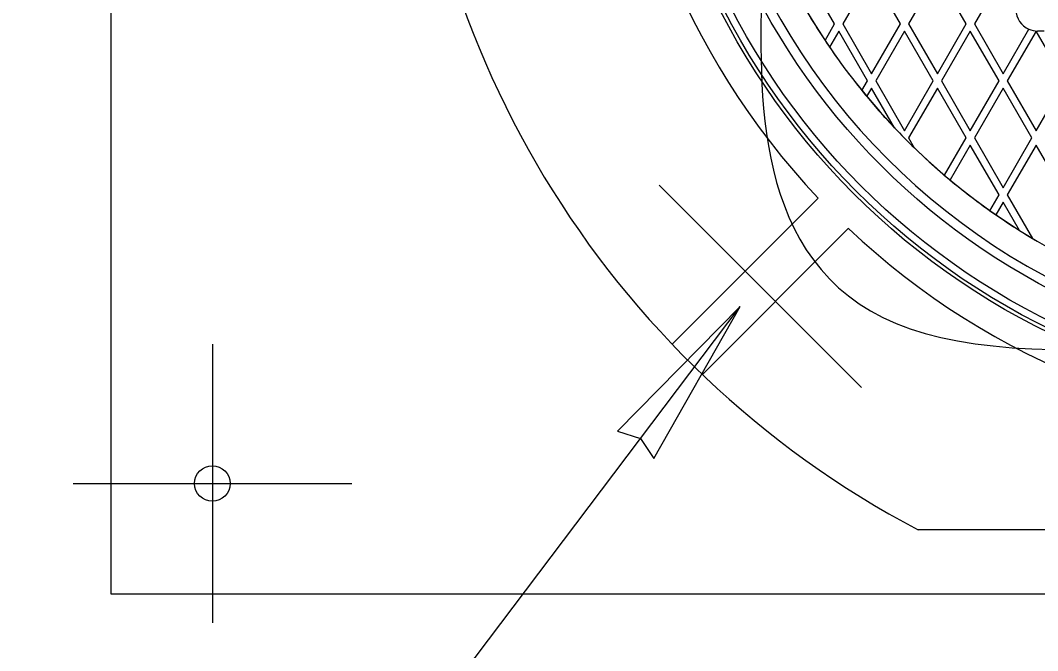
# Model space of a CAD drawing. Extents: x 99862 to 103151, y 100000 to 105076.
# Drawn here: x 100202.6 to 100336.5, y 101636.7 to 101719.6 of the extents above; entities that cross this region are included whole.
import ezdxf

# ---------------------------------------------------------------- set-up
doc = ezdxf.new("R2010")
doc.units = 0
for name, color, linetype in [('Level 10', 7, 'Continuous'), ('Level 11', 7, 'Continuous'), ('Level 12', 7, 'Continuous'), ('Level 15', 7, 'Continuous')]:
    doc.layers.add(name, color=color, linetype=linetype)

msp = doc.modelspace()

# ---------------------------------------------------------------- linework, layer by layer
at = {"layer": 'Level 10'}
for p, q in [((100214.54, 101884.15), (100214.54, 101644.15)), ((100214.54, 101644.15), (100544.54, 101644.15))]:
    msp.add_line(p, q, dxfattribs=at)
for centre, radius in [((100379.54, 101764.15), 90), ((100227.9, 101658.68), 2.34)]:
    msp.add_circle(centre, radius, dxfattribs=at)
at = {"layer": 'Level 11'}
for p, q in [((100288.42, 101677), (100307.65, 101696.23)), ((100311.62, 101692.26), (100292.39, 101673.02)), ((100438.31, 101652.59), (100320.78, 101652.59))]:
    msp.add_line(p, q, dxfattribs=at)
for radius in [95.16, 94.69]:
    msp.add_circle((100379.54, 101764.15), radius, dxfattribs=at)
for radius, start, end in [(126.09, 117.7782, 242.2218), (98.91, 136.6295, 223.3705), (88.78, 186.7237, 293.2763), (98.91, 226.6295, 313.3705)]:
    msp.add_arc((100379.54, 101764.15), radius, start, end, dxfattribs=at)
at = {"layer": 'Level 12'}
for p, q in [((100309.79, 101719.15), (100306, 101725.72)), ((100309.79, 101719.15), (100306, 101725.72)), ((100314.66, 101725.72), (100310.87, 101719.15)), ((100314.66, 101725.72), (100310.87, 101719.15)), ((100318.45, 101719.15), (100314.66, 101725.72)), ((100318.45, 101719.15), (100314.66, 101725.72)), ((100323.32, 101725.72), (100319.53, 101719.15)), ((100323.32, 101725.72), (100319.53, 101719.15)), ((100327.11, 101719.15), (100323.32, 101725.72)), ((100327.11, 101719.15), (100323.32, 101725.72)), ((100331.98, 101725.72), (100328.19, 101719.15)), ((100331.98, 101725.72), (100328.19, 101719.15)), ((100308.53, 101716.97), (100309.79, 101719.15)), ((100308.53, 101716.97), (100309.79, 101719.15)), ((100309.79, 101719.15), (100309.79, 101719.15)), ((100310.87, 101719.15), (100314.66, 101712.59)), ((100310.87, 101719.15), (100314.66, 101712.59)), ((100310.87, 101719.15), (100310.87, 101719.15)), ((100314.66, 101712.59), (100318.45, 101719.15)), ((100314.66, 101712.59), (100318.45, 101719.15)), ((100318.45, 101719.15), (100318.45, 101719.15)), ((100319.53, 101719.15), (100323.32, 101712.59)), ((100319.53, 101719.15), (100323.32, 101712.59)), ((100319.53, 101719.15), (100319.53, 101719.15)), ((100323.32, 101712.59), (100327.11, 101719.15)), ((100323.32, 101712.59), (100327.11, 101719.15)), ((100327.11, 101719.15), (100327.11, 101719.15)), ((100328.19, 101719.15), (100331.98, 101712.59)), ((100328.19, 101719.15), (100331.98, 101712.59)), ((100328.19, 101719.15), (100328.19, 101719.15)), ((100310.33, 101718.22), (100309.11, 101716.11)), ((100310.33, 101718.22), (100309.11, 101716.11)), ((100314.12, 101711.65), (100310.33, 101718.22)), ((100314.12, 101711.65), (100310.33, 101718.22)), ((100310.33, 101718.22), (100310.33, 101718.22)), ((100318.99, 101718.22), (100315.2, 101711.65)), ((100318.99, 101718.22), (100315.2, 101711.65)), ((100322.78, 101711.65), (100318.99, 101718.22)), ((100322.78, 101711.65), (100318.99, 101718.22)), ((100318.99, 101718.22), (100318.99, 101718.22)), ((100327.65, 101718.22), (100323.86, 101711.65)), ((100327.65, 101718.22), (100323.86, 101711.65)), ((100331.44, 101711.65), (100327.65, 101718.22)), ((100331.44, 101711.65), (100327.65, 101718.22)), ((100327.65, 101718.22), (100327.65, 101718.22)), ((100331.98, 101712.59), (100335.36, 101718.45)), ((100331.98, 101712.59), (100335.36, 101718.45)), ((100336.31, 101718.22), (100332.52, 101711.65)), ((100336.31, 101718.22), (100332.52, 101711.65)), ((100335.36, 101718.45), (100335.36, 101718.45)), ((100340.1, 101711.65), (100336.31, 101718.22)), ((100340.1, 101711.65), (100336.31, 101718.22)), ((100336.31, 101718.22), (100336.31, 101718.22)), ((100337.39, 101718.22), (100336.48, 101718.22)), ((100336.48, 101718.22), (100336.48, 101718.22)), ((100308.53, 101716.97), (100308.53, 101716.97)), ((100309.11, 101716.11), (100309.11, 101716.11)), ((100314.66, 101712.59), (100314.66, 101712.59)), ((100323.32, 101712.59), (100323.32, 101712.59)), ((100331.98, 101712.59), (100331.98, 101712.59)), ((100313.38, 101710.38), (100314.12, 101711.65)), ((100313.38, 101710.38), (100314.12, 101711.65)), ((100314.66, 101710.72), (100314.01, 101709.6)), ((100314.66, 101710.72), (100314.01, 101709.6)), ((100314.12, 101711.65), (100314.12, 101711.65)), ((100317.69, 101705.47), (100314.66, 101710.72)), ((100317.69, 101705.47), (100314.66, 101710.72)), ((100314.66, 101710.72), (100314.66, 101710.72)), ((100315.2, 101711.65), (100318.99, 101705.09)), ((100315.2, 101711.65), (100318.99, 101705.09)), ((100315.2, 101711.65), (100315.2, 101711.65)), ((100318.99, 101705.09), (100322.78, 101711.65)), ((100318.99, 101705.09), (100322.78, 101711.65)), ((100323.32, 101710.72), (100319.53, 101704.15)), ((100323.32, 101710.72), (100319.53, 101704.15)), ((100322.78, 101711.65), (100322.78, 101711.65)), ((100327.11, 101704.15), (100323.32, 101710.72)), ((100327.11, 101704.15), (100323.32, 101710.72)), ((100323.32, 101710.72), (100323.32, 101710.72)), ((100323.86, 101711.65), (100327.65, 101705.09)), ((100323.86, 101711.65), (100327.65, 101705.09)), ((100323.86, 101711.65), (100323.86, 101711.65)), ((100327.65, 101705.09), (100331.44, 101711.65)), ((100327.65, 101705.09), (100331.44, 101711.65)), ((100331.98, 101710.72), (100328.19, 101704.15)), ((100331.98, 101710.72), (100328.19, 101704.15)), ((100331.44, 101711.65), (100331.44, 101711.65)), ((100335.77, 101704.15), (100331.98, 101710.72)), ((100335.77, 101704.15), (100331.98, 101710.72)), ((100331.98, 101710.72), (100331.98, 101710.72)), ((100332.52, 101711.65), (100336.31, 101705.09)), ((100332.52, 101711.65), (100336.31, 101705.09)), ((100332.52, 101711.65), (100332.52, 101711.65)), ((100336.31, 101705.09), (100340.1, 101711.65)), ((100336.31, 101705.09), (100340.1, 101711.65)), ((100313.38, 101710.38), (100313.38, 101710.38)), ((100314.01, 101709.6), (100314.01, 101709.6)), ((100317.69, 101705.47), (100317.69, 101705.47)), ((100318.99, 101705.09), (100318.99, 101705.09)), ((100319.53, 101704.15), (100320.28, 101702.84)), ((100319.53, 101704.15), (100320.28, 101702.84)), ((100319.53, 101704.15), (100319.53, 101704.15)), ((100324.26, 101699.23), (100327.11, 101704.15)), ((100324.26, 101699.23), (100327.11, 101704.15)), ((100327.11, 101704.15), (100327.11, 101704.15)), ((100327.65, 101705.09), (100327.65, 101705.09)), ((100328.19, 101704.15), (100331.98, 101697.59)), ((100328.19, 101704.15), (100331.98, 101697.59)), ((100328.19, 101704.15), (100328.19, 101704.15)), ((100331.98, 101697.59), (100335.77, 101704.15)), ((100331.98, 101697.59), (100335.77, 101704.15)), ((100335.77, 101704.15), (100335.77, 101704.15)), ((100336.31, 101705.09), (100336.31, 101705.09)), ((100320.28, 101702.84), (100320.28, 101702.84)), ((100327.65, 101703.22), (100324.99, 101698.62)), ((100327.65, 101703.22), (100324.99, 101698.62)), ((100331.44, 101696.65), (100327.65, 101703.22)), ((100331.44, 101696.65), (100327.65, 101703.22)), ((100327.65, 101703.22), (100327.65, 101703.22)), ((100336.31, 101703.22), (100332.52, 101696.65)), ((100336.31, 101703.22), (100332.52, 101696.65)), ((100340.1, 101696.65), (100336.31, 101703.22)), ((100340.1, 101696.65), (100336.31, 101703.22)), ((100336.31, 101703.22), (100336.31, 101703.22)), ((100324.26, 101699.23), (100324.26, 101699.23)), ((100324.99, 101698.62), (100324.99, 101698.62)), ((100331.98, 101697.59), (100331.98, 101697.59)), ((100330.24, 101694.58), (100331.44, 101696.65)), ((100330.24, 101694.58), (100331.44, 101696.65)), ((100331.44, 101696.65), (100331.44, 101696.65)), ((100332.52, 101696.65), (100335.82, 101690.94)), ((100332.52, 101696.65), (100335.82, 101690.94)), ((100332.52, 101696.65), (100332.52, 101696.65)), ((100330.24, 101694.58), (100330.24, 101694.58)), ((100331.98, 101695.72), (100331.01, 101694.04)), ((100331.98, 101695.72), (100331.01, 101694.04)), ((100334.14, 101691.97), (100331.98, 101695.72)), ((100334.14, 101691.97), (100331.98, 101695.72)), ((100331.98, 101695.72), (100331.98, 101695.72)), ((100331.01, 101694.04), (100331.01, 101694.04)), ((100334.14, 101691.97), (100334.14, 101691.97)), ((100335.82, 101690.94), (100335.82, 101690.94))]:
    msp.add_line(p, q, dxfattribs=at)
msp.add_circle((100379.54, 101764.15), 93.75, dxfattribs=at)
for centre, radius, start, end in [((100379.61, 101764.15), 85.31, 188.6972, 293.8702), ((100379.61, 101764.15), 85.31, 208.535, 213.5731), ((100336.48, 101721.03), 2.81, 180, 246.4531), ((100336.48, 101721.03), 2.81, 246.4531, 270), ((100379.61, 101764.15), 85.31, 213.5731, 214.2741), ((100379.61, 101764.15), 85.31, 214.2741, 219.0752), ((100379.61, 101764.15), 85.31, 219.0752, 219.7478), ((100379.61, 101764.15), 85.31, 219.7478, 223.4613), ((100379.61, 101764.15), 85.31, 223.4613, 225.9424), ((100379.61, 101764.15), 85.31, 225.9424, 229.5534), ((100379.61, 101764.15), 85.31, 229.5534, 230.193), ((100379.61, 101764.15), 85.31, 230.193, 234.6404), ((100379.61, 101764.15), 85.31, 234.6404, 235.2725), ((100379.61, 101764.15), 85.31, 235.2725, 237.7958), ((100379.61, 101764.15), 85.31, 237.7958, 239.1172), ((100379.61, 101764.15), 85.31, 239.1172, 239.6852)]:
    msp.add_arc(centre, radius, start, end, dxfattribs=at)
msp.add_open_spline([(100416.03, 101686), (100309.33, 101636.19), (100294.03, 101752.94), (100304.31, 101753.83), (100304.31, 101764.15), (100304.31, 101774.48), (100294.03, 101775.36), (100309.33, 101892.12), (100416.03, 101842.31), (100413.01, 101836.04), (100419.04, 101832.56), (100425.06, 101829.08), (100428.98, 101834.83), (100461.98, 101811.75), (100465.47, 101771.63), (100458.53, 101771.11), (100458.53, 101764.15), (100458.53, 101757.19), (100465.47, 101756.67), (100461.98, 101716.56), (100428.98, 101693.48), (100425.06, 101699.23), (100419.04, 101695.75), (100413.01, 101692.27), (100416.03, 101686)], degree=4, dxfattribs=at)
at = {"layer": 'Level 15'}
for p, q in [((100313.32, 101671.33), (100286.72, 101697.93)), ((100175.59, 101520.83), (100297.37, 101681.98)), ((100227.9, 101677.03), (100227.9, 101640.34)), ((100209.56, 101658.68), (100246.25, 101658.68))]:
    msp.add_line(p, q, dxfattribs=at)
msp.add_lwpolyline([(100297.37, 101681.98), (100281.22, 101665.56), (100284.24, 101664.61), (100285.98, 101661.96)], close=True, dxfattribs=at)

doc.saveas('drawing.dxf')
